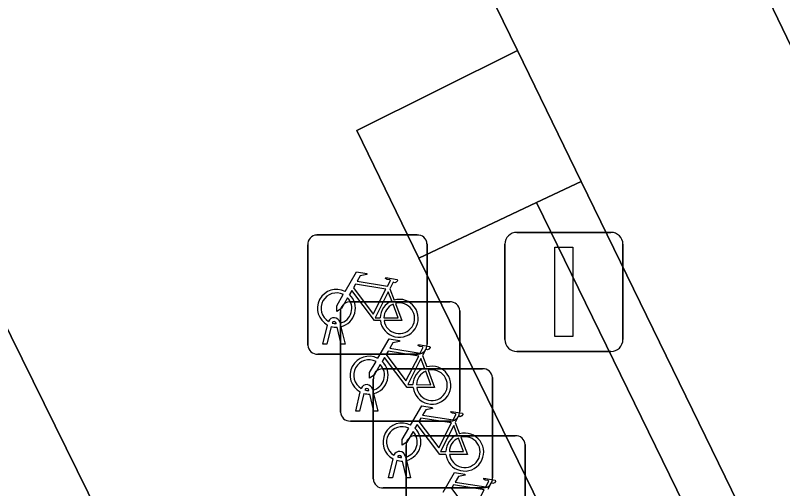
# Model space of a CAD drawing. Extents: x 160455 to 162082, y 388339 to 389736.
# Drawn here: x 160949.26 to 160955.69, y 388878.37 to 388882.34 of the extents above; entities that cross this region are included whole.
import ezdxf

# ---------------------------------------------------------------- set-up
doc = ezdxf.new("R2010")
doc.units = 0
for name, color, linetype in [('IMGEO_Fietsenrek', 7, 'Continuous'), ('IMGEO_Fietspad_gesloten', 7, 'Continuous'), ('IMGEO_Lichtmast', 7, 'Continuous'), ('IMGEO_Verkeerseiland_open', 7, 'Continuous'), ('IMGEO_Voetpad_open', 7, 'Continuous')]:
    doc.layers.add(name, color=color, linetype=linetype)

msp = doc.modelspace()

# ---------------------------------------------------------------- linework, layer by layer
at = {"layer": 'IMGEO_Fietsenrek'}
for p, q in [((160951.7829, 388880.5005), (160952.6238, 388880.5005)), ((160952.6238, 388880.5005), (160951.7829, 388880.5005)), ((160951.7085, 388879.5759), (160951.7085, 388880.4168)), ((160951.7085, 388880.4168), (160951.7085, 388879.5759)), ((160952.7075, 388880.4261), (160952.7075, 388879.5852)), ((160952.7075, 388879.5852), (160952.7075, 388880.4261)), ((160952.3952, 388880.0502), (160952.4315, 388879.955)), ((160952.0569, 388879.9395), (160952.8978, 388879.9395)), ((160952.8978, 388879.9395), (160952.0569, 388879.9395)), ((160952.9815, 388879.8651), (160952.9815, 388879.0242)), ((160952.9815, 388879.0242), (160952.9815, 388879.8651)), ((160951.9825, 388879.0149), (160951.9825, 388879.8558)), ((160951.9825, 388879.8558), (160951.9825, 388879.0149)), ((160951.8355, 388879.5853), (160951.8738, 388879.7453)), ((160951.9042, 388879.7331), (160951.8689, 388879.5853)), ((160951.9459, 388879.7569), (160951.9449, 388879.7612)), ((160951.9766, 388879.7684), (160951.9784, 388879.7605)), ((160951.9854, 388879.7313), (160952.0204, 388879.5853)), ((160951.987, 388879.5853), (160951.9531, 388879.727)), ((160951.8689, 388879.5853), (160951.8355, 388879.5853)), ((160952.0204, 388879.5853), (160951.987, 388879.5853)), ((160952.6331, 388879.5015), (160951.7922, 388879.5015)), ((160951.7922, 388879.5015), (160952.6331, 388879.5015)), ((160952.6692, 388879.4892), (160952.7055, 388879.394)), ((160952.3319, 388879.3785), (160953.1728, 388879.3785)), ((160953.1728, 388879.3785), (160952.3319, 388879.3785)), ((160952.2575, 388878.4539), (160952.2575, 388879.2948)), ((160952.2575, 388879.2948), (160952.2575, 388878.4539)), ((160953.2565, 388879.3041), (160953.2565, 388878.4632)), ((160953.2565, 388878.4632), (160953.2565, 388879.3041)), ((160952.1095, 388879.0243), (160952.1478, 388879.1843)), ((160952.1782, 388879.1721), (160952.1429, 388879.0243)), ((160952.2199, 388879.1959), (160952.2189, 388879.2002)), ((160952.261, 388879.0243), (160952.2271, 388879.166)), ((160952.2506, 388879.2074), (160952.2524, 388879.1995)), ((160952.2594, 388879.1703), (160952.2944, 388879.0243)), ((160952.1429, 388879.0243), (160952.1095, 388879.0243)), ((160952.2944, 388879.0243), (160952.261, 388879.0243)), ((160952.9071, 388878.9405), (160952.0662, 388878.9405)), ((160952.0662, 388878.9405), (160952.9071, 388878.9405)), ((160952.9442, 388878.9282), (160952.9805, 388878.833)), ((160952.6059, 388878.8175), (160953.4468, 388878.8175)), ((160953.4468, 388878.8175), (160952.6059, 388878.8175)), ((160952.5315, 388877.8929), (160952.5315, 388878.7338)), ((160952.5315, 388878.7338), (160952.5315, 388877.8929)), ((160953.5305, 388878.7431), (160953.5305, 388877.9022)), ((160953.5305, 388877.9022), (160953.5305, 388878.7431)), ((160952.4949, 388878.6349), (160952.4939, 388878.6392)), ((160952.5256, 388878.6464), (160952.5274, 388878.6385)), ((160952.3845, 388878.4633), (160952.4228, 388878.6233)), ((160952.4532, 388878.6111), (160952.4179, 388878.4633)), ((160952.536, 388878.4633), (160952.5021, 388878.605)), ((160952.5344, 388878.6093), (160952.5694, 388878.4633)), ((160952.4179, 388878.4633), (160952.3845, 388878.4633)), ((160952.5694, 388878.4633), (160952.536, 388878.4633)), ((160953.1821, 388878.3795), (160952.3412, 388878.3795)), ((160952.3412, 388878.3795), (160953.1821, 388878.3795))]:
    msp.add_line(p, q, dxfattribs=at)
for points in [[(160952.0211, 388880.0272), (160952.1158, 388880.1907), (160952.202, 388880.1769), (160952.2037, 388880.1682), (160952.1476, 388880.1573), (160952.1214, 388880.112), (160952.3766, 388880.0712)], [(160952.3766, 388880.0712), (160952.4016, 388880.12), (160952.3965, 388880.124), (160952.3733, 388880.1277), (160952.3606, 388880.1352), (160952.3596, 388880.1383), (160952.3618, 388880.1429), (160952.4566, 388880.1278), (160952.4589, 388880.1175), (160952.4495, 388880.1051), (160952.4371, 388880.0987), (160952.4226, 388880.1049), (160952.3952, 388880.0502)], [(160952.3637, 388880.046), (160952.1069, 388880.087), (160952.0902, 388880.0582), (160952.2572, 388879.8379), (160952.3637, 388880.046)], [(160952.0418, 388879.9747), (160951.9902, 388879.8855), (160951.9503, 388879.8595), (160951.9515, 388879.907), (160952.006, 388880.0012)], [(160952.3168, 388879.7825), (160952.2671, 388879.7826), (160952.0764, 388880.0343), (160952.0574, 388880.0015)], [(160952.4117, 388879.948), (160952.3824, 388880.0248), (160952.273, 388879.8067), (160952.3157, 388879.8066)], [(160952.4422, 388879.9268), (160952.4972, 388879.7822), (160952.3471, 388879.7825)], [(160952.3457, 388879.8065), (160952.4656, 388879.8063), (160952.4224, 388879.9199)], [(160952.2951, 388879.4662), (160952.3898, 388879.6297), (160952.476, 388879.6159), (160952.4777, 388879.6072), (160952.4216, 388879.5963), (160952.3954, 388879.551), (160952.6506, 388879.5102)], [(160952.6506, 388879.5102), (160952.6756, 388879.559), (160952.6705, 388879.563), (160952.6473, 388879.5667), (160952.6346, 388879.5742), (160952.6336, 388879.5773), (160952.6358, 388879.5819), (160952.7306, 388879.5668), (160952.7329, 388879.5565), (160952.7235, 388879.5441), (160952.7111, 388879.5377), (160952.6966, 388879.5439), (160952.6692, 388879.4892)], [(160952.5908, 388879.2215), (160952.5411, 388879.2216), (160952.3504, 388879.4733), (160952.3314, 388879.4405)], [(160952.6377, 388879.485), (160952.3809, 388879.526), (160952.3642, 388879.4972), (160952.5312, 388879.2769), (160952.6377, 388879.485)], [(160952.3158, 388879.4137), (160952.2642, 388879.3245), (160952.2243, 388879.2985), (160952.2255, 388879.346), (160952.28, 388879.4402)], [(160952.6857, 388879.387), (160952.6564, 388879.4638), (160952.547, 388879.2457), (160952.5897, 388879.2456)], [(160952.6197, 388879.2455), (160952.7396, 388879.2453), (160952.6964, 388879.3589)], [(160952.7162, 388879.3658), (160952.7712, 388879.2212), (160952.6211, 388879.2215)], [(160952.5701, 388878.9052), (160952.6648, 388879.0687), (160952.751, 388879.0549), (160952.7527, 388879.0462), (160952.6966, 388879.0353), (160952.6704, 388878.99), (160952.9256, 388878.9492)], [(160952.9127, 388878.924), (160952.6559, 388878.965), (160952.6392, 388878.9362), (160952.8062, 388878.7159), (160952.9127, 388878.924)], [(160952.9256, 388878.9492), (160952.9506, 388878.998), (160952.9455, 388879.002), (160952.9223, 388879.0057), (160952.9096, 388879.0132), (160952.9086, 388879.0163), (160952.9108, 388879.0209), (160953.0056, 388879.0058), (160953.0079, 388878.9955), (160952.9985, 388878.9831), (160952.9861, 388878.9767), (160952.9716, 388878.9829), (160952.9442, 388878.9282)], [(160952.8658, 388878.6605), (160952.8161, 388878.6606), (160952.6254, 388878.9123), (160952.6064, 388878.8795)], [(160952.9607, 388878.826), (160952.9314, 388878.9028), (160952.822, 388878.6847), (160952.8647, 388878.6846)], [(160952.5908, 388878.8527), (160952.5392, 388878.7635), (160952.4993, 388878.7375), (160952.5005, 388878.785), (160952.555, 388878.8792)], [(160952.8947, 388878.6845), (160953.0146, 388878.6843), (160952.9714, 388878.7979)], [(160952.9912, 388878.8048), (160953.0462, 388878.6602), (160952.8961, 388878.6605)], [(160952.8441, 388878.3442), (160952.9388, 388878.5077), (160953.025, 388878.4939), (160953.0267, 388878.4852), (160952.9706, 388878.4743), (160952.9444, 388878.429), (160953.1996, 388878.3882)], [(160953.1996, 388878.3882), (160953.2246, 388878.437), (160953.2195, 388878.441), (160953.1963, 388878.4447), (160953.1836, 388878.4522), (160953.1826, 388878.4553), (160953.1848, 388878.4599), (160953.2796, 388878.4448), (160953.2819, 388878.4345), (160953.2725, 388878.4221), (160953.2601, 388878.4157), (160953.2456, 388878.4219), (160953.2182, 388878.3672)], [(160953.1867, 388878.363), (160952.9299, 388878.404), (160952.9132, 388878.3752), (160953.0802, 388878.1549), (160953.1867, 388878.363)]]:
    msp.add_lwpolyline(points, dxfattribs=at)
for centre, radius, start, end in [((160951.7862, 388880.4226), 0.0779, 92.4484, 184.28452), ((160951.7862, 388880.4226), 0.0779, 92.4484, 184.28452), ((160952.6296, 388880.4228), 0.0779, 2.4484, 94.28452), ((160952.6296, 388880.4228), 0.0779, 2.4484, 94.28452), ((160951.9481, 388879.8859), 0.159, 62.67661, 242.13685), ((160951.9481, 388879.8859), 0.129, 63.31916, 238.90302), ((160951.9481, 388879.8859), 0.159, 283.5766, 46.60424), ((160951.9481, 388879.8859), 0.129, 283.60429, 43.43025), ((160952.0602, 388879.8616), 0.0779, 92.4484, 184.28452), ((160952.0602, 388879.8616), 0.0779, 92.4484, 184.28452), ((160952.4747, 388879.8019), 0.159, 113.3408, 178.32165), ((160952.4747, 388879.8019), 0.159, 187.0065, 105.77075), ((160952.4747, 388879.8019), 0.129, 188.67146, 104.58832), ((160952.9036, 388879.8618), 0.0779, 2.4484, 94.28452), ((160952.9036, 388879.8618), 0.0779, 2.4484, 94.28452), ((160952.4747, 388879.8019), 0.129, 113.92302, 177.95563), ((160951.9279, 388879.7573), 0.0499, 12.8025, 158.69338), ((160951.9481, 388879.8859), 0.159, 253.99666, 271.78671), ((160951.9279, 388879.7573), 0.0174, 12.8025, 163.45023), ((160951.9481, 388879.8859), 0.129, 253.41502, 269.02044), ((160951.7864, 388879.5792), 0.0779, 182.4484, 274.28452), ((160951.7864, 388879.5792), 0.0779, 182.4484, 274.28452), ((160952.6298, 388879.5794), 0.0779, 272.4484, 4.28452), ((160952.6298, 388879.5794), 0.0779, 272.4484, 4.28452), ((160952.2221, 388879.3249), 0.159, 62.67661, 242.13685), ((160952.2221, 388879.3249), 0.129, 63.31916, 238.90302), ((160952.2221, 388879.3249), 0.129, 283.60429, 43.43025), ((160952.2221, 388879.3249), 0.159, 283.5766, 46.60424), ((160952.3352, 388879.3006), 0.0779, 92.4484, 184.28452), ((160952.3352, 388879.3006), 0.0779, 92.4484, 184.28452), ((160952.7487, 388879.2409), 0.159, 113.3408, 178.32165), ((160952.7487, 388879.2409), 0.159, 187.0065, 105.77075), ((160952.7487, 388879.2409), 0.129, 113.92302, 177.95563), ((160952.7487, 388879.2409), 0.129, 188.67146, 104.58832), ((160953.1786, 388879.3008), 0.0779, 2.4484, 94.28452), ((160953.1786, 388879.3008), 0.0779, 2.4484, 94.28452), ((160952.2019, 388879.1963), 0.0499, 12.8025, 158.69338), ((160952.2221, 388879.3249), 0.159, 253.99666, 271.78671), ((160952.2019, 388879.1963), 0.0174, 12.8025, 163.45023), ((160952.2221, 388879.3249), 0.129, 253.41502, 269.02044), ((160952.9038, 388879.0184), 0.0779, 272.4484, 4.28452), ((160952.9038, 388879.0184), 0.0779, 272.4484, 4.28452), ((160952.0604, 388879.0182), 0.0779, 182.4484, 274.28452), ((160952.0604, 388879.0182), 0.0779, 182.4484, 274.28452), ((160952.4971, 388878.7639), 0.159, 62.67661, 242.13685), ((160952.4971, 388878.7639), 0.129, 63.31916, 238.90302), ((160952.4971, 388878.7639), 0.129, 283.60429, 43.43025), ((160952.4971, 388878.7639), 0.159, 283.5766, 46.60424), ((160953.0237, 388878.6799), 0.159, 187.0065, 105.77075), ((160952.6092, 388878.7396), 0.0779, 92.4484, 184.28452), ((160952.6092, 388878.7396), 0.0779, 92.4484, 184.28452), ((160953.0237, 388878.6799), 0.159, 113.3408, 178.32165), ((160953.0237, 388878.6799), 0.129, 113.92302, 177.95563), ((160953.0237, 388878.6799), 0.129, 188.67146, 104.58832), ((160953.4526, 388878.7398), 0.0779, 2.4484, 94.28452), ((160953.4526, 388878.7398), 0.0779, 2.4484, 94.28452), ((160952.4769, 388878.6353), 0.0499, 12.8025, 158.69338), ((160952.4769, 388878.6353), 0.0174, 12.8025, 163.45023), ((160952.4971, 388878.7639), 0.129, 253.41502, 269.02044), ((160952.4971, 388878.7639), 0.159, 253.99666, 271.78671), ((160952.3354, 388878.4572), 0.0779, 182.4484, 274.28452), ((160952.3354, 388878.4572), 0.0779, 182.4484, 274.28452), ((160953.1788, 388878.4574), 0.0779, 272.4484, 4.28452), ((160953.1788, 388878.4574), 0.0779, 272.4484, 4.28452)]:
    msp.add_arc(centre, radius, start, end, dxfattribs=at)
at = {"layer": 'IMGEO_Fietspad_gesloten'}
msp.add_lwpolyline([(160955.877, 388881.838), (160955.343, 388882.949), (160953.268, 388887.192), (160951.4, 388886.278), (160953.466, 388882.047), (160954.001, 388880.949), (160965.786, 388856.765), (160967.666, 388857.68)], close=True, dxfattribs=at)
at = {"layer": 'IMGEO_Lichtmast'}
for p, q in [((160953.4601, 388880.5225), (160954.2499, 388880.5225)), ((160954.2499, 388880.5225), (160953.4601, 388880.5225)), ((160953.3601, 388879.6235), (160953.3601, 388880.4225)), ((160953.3601, 388880.4225), (160953.3601, 388879.6235)), ((160954.3499, 388880.4225), (160954.3499, 388879.6235)), ((160954.3499, 388879.6235), (160954.3499, 388880.4225)), ((160954.2499, 388879.5235), (160953.4601, 388879.5235)), ((160953.4601, 388879.5235), (160954.2499, 388879.5235))]:
    msp.add_line(p, q, dxfattribs=at)
msp.add_lwpolyline([(160953.78, 388880.398), (160953.93, 388880.398), (160953.93, 388879.648), (160953.78, 388879.648), (160953.78, 388880.398)], dxfattribs=at)
for centre, start, end in [((160953.4601, 388880.4225), 90, 180), ((160953.4601, 388880.4225), 90, 180), ((160954.2499, 388880.4225), 0, 90), ((160954.2499, 388880.4225), 360, 90), ((160953.4601, 388879.6235), 180, 270), ((160953.4601, 388879.6235), 180, 270), ((160954.2499, 388879.6235), 270, 0), ((160954.2499, 388879.6235), 270, 0)]:
    msp.add_arc(centre, 0.1, start, end, dxfattribs=at)
at = {"layer": 'IMGEO_Verkeerseiland_open'}
msp.add_lwpolyline([(160956.449, 388883.217), (160956.551, 388883.567), (160955.343, 388882.949), (160955.877, 388881.838), (160967.666, 388857.68), (160970.682, 388859.148), (160969.497, 388861.591)], dxfattribs=at)
at = {"layer": 'IMGEO_Voetpad_open'}
for points in [[(160947.014, 388884.131), (160951.4, 388886.278), (160945.5, 388898.364), (160943.082, 388897.181), (160948.262, 388886.604), (160945.527, 388885.278), (160946.404, 388883.487), (160959.714, 388856.328), (160962.843, 388849.98), (160968.804, 388837.789), (160969.631, 388838.199)], [(160952.64, 388880.307), (160953.626, 388880.772), (160954.001, 388880.949), (160953.466, 388882.047), (160952.119, 388881.376)], [(160968.207, 388851.798), (160967.226, 388853.81), (160965.786, 388856.765), (160954.001, 388880.949), (160953.626, 388880.772), (160955.917, 388876.08), (160957.838, 388872.115), (160956.869, 388871.643), (160958.323, 388868.654), (160959.297, 388869.127), (160961.258, 388865.103), (160963.876, 388859.674), (160967.853, 388851.597), (160972.565, 388841.887), (160978.889, 388828.943), (160979.24, 388829.116)], [(160952.64, 388880.307), (160954.941, 388875.6), (160955.917, 388876.08), (160953.626, 388880.772)]]:
    msp.add_lwpolyline(points, close=True, dxfattribs=at)
msp.add_lwpolyline([(160978.413, 388827.493), (160971.593, 388841.435), (160966.856, 388851.087), (160962.94, 388859.194), (160960.29, 388864.629), (160958.323, 388868.654), (160956.869, 388871.643), (160954.941, 388875.6), (160952.64, 388880.307), (160952.119, 388881.376), (160953.466, 388882.047), (160951.4, 388886.278), (160947.014, 388884.131), (160969.631, 388838.199), (160972.262, 388839.513), (160994.015, 388795.086)], dxfattribs=at)

doc.saveas('drawing.dxf')
